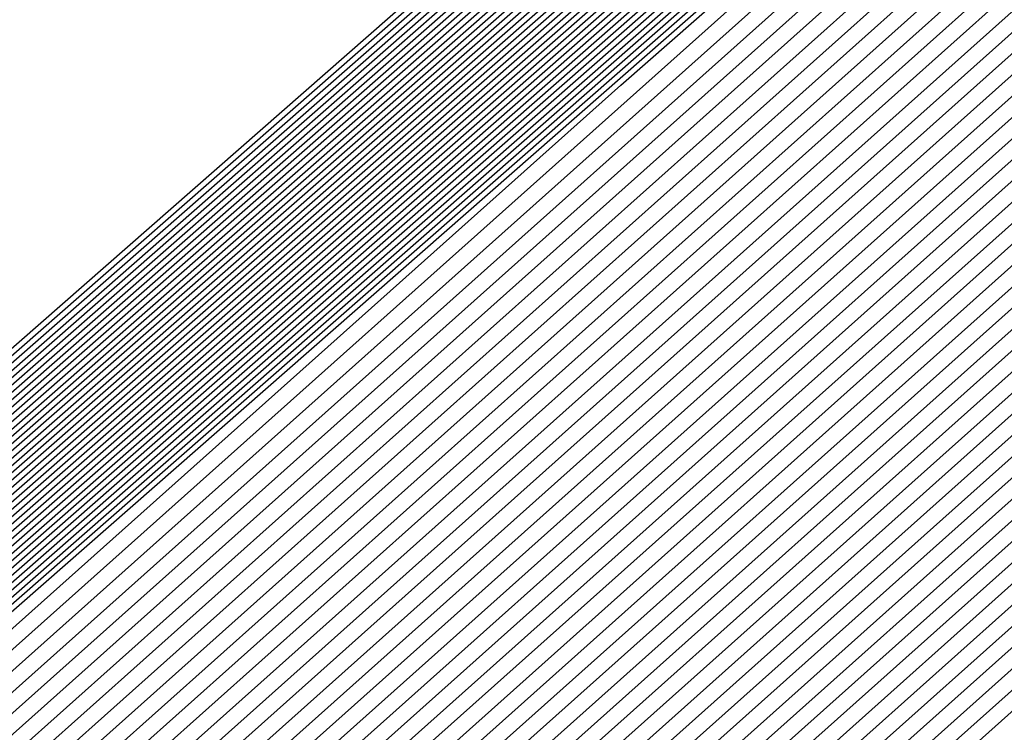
# Model space of a CAD drawing. Extents: x 3249832 to 3255657, y 13789405 to 13793316.
# Tile 765 of 1056: x 3253207.6512 to 3253207.7835, y 13791256.8071 to 13791256.9029. Entities that reach past the tile are written whole.
import ezdxf

# ---------------------------------------------------------------- set-up
doc = ezdxf.new("R2010")
doc.units = 0
doc.header["$LTSCALE"] = 100
doc.header["$MEASUREMENT"] = 0
for name, color, linetype in [('GRATIO_03231_CON', 1, 'CONTINUOUS'), ('GRATIO_0323_ICON', 1, 'CONTINUOUS'), ('TARGETS_EAST', 7, 'CONTINUOUS')]:
    doc.layers.add(name, color=color, linetype=linetype)

# ---------------------------------------------------------------- blocks, each defined once
blk = doc.blocks.new('Gratio_032316_contours')
at = {"layer": 'GRATIO_03231_CON', "color": 5, "linetype": 'Continuous', "flags": 128}
for points in [[(3253196.57706, 13791247.03615), (3253203.47105, 13791253.1938), (3253218.75951, 13791266.60126), (3253234.06971, 13791279.98413), (3253242.88772, 13791287.68662), (3253246.13462, 13791290.52731), (3253246.59031, 13791290.94338), (3253246.98083, 13791291.32532), (3253249.81702, 13791293.87697), (3253257.55589, 13791300.7555), (3253271.43068, 13791313.0323), (3253287.77957, 13791327.43574), (3253301.71695, 13791339.60837)], [(3253196.71057, 13791247.15254), (3253203.58621, 13791253.29381), (3253218.83398, 13791266.66558), (3253234.10345, 13791280.01283), (3253242.89801, 13791287.6948), (3253246.13636, 13791290.52784), (3253246.59102, 13791290.94258), (3253246.97413, 13791291.31721), (3253249.75622, 13791293.82018), (3253257.34746, 13791300.56749), (3253270.95757, 13791312.61009), (3253286.99457, 13791326.73875), (3253300.66608, 13791338.67918)], [(3253196.84408, 13791247.26894), (3253203.70137, 13791253.39382), (3253218.90845, 13791266.7299), (3253234.13718, 13791280.04153), (3253242.9083, 13791287.70297), (3253246.13809, 13791290.52836), (3253246.59174, 13791290.94178), (3253246.96742, 13791291.30911), (3253249.69542, 13791293.76339), (3253257.13903, 13791300.37948), (3253270.48445, 13791312.18788), (3253286.20957, 13791326.04177), (3253299.6152, 13791337.74998)], [(3253197.11109, 13791247.50174), (3253203.93169, 13791253.59384), (3253219.0574, 13791266.85855), (3253234.20465, 13791280.09892), (3253242.92888, 13791287.71932), (3253246.14156, 13791290.52941), (3253246.59316, 13791290.94019), (3253246.95401, 13791291.2929), (3253249.57383, 13791293.64981), (3253256.72217, 13791300.00346), (3253269.53822, 13791311.34346), (3253284.63958, 13791324.64781), (3253297.51345, 13791335.89159)], [(3253197.2446, 13791247.61813), (3253204.04685, 13791253.69384), (3253219.13187, 13791266.92287), (3253234.23839, 13791280.12762), (3253242.93918, 13791287.72749), (3253246.1433, 13791290.52994), (3253246.59388, 13791290.9394), (3253246.9473, 13791291.28479), (3253249.51303, 13791293.59302), (3253256.51374, 13791299.81545), (3253269.06511, 13791310.92125), (3253283.85458, 13791323.95083), (3253296.46257, 13791334.9624)], [(3253197.37811, 13791247.73453), (3253204.16201, 13791253.79385), (3253219.20635, 13791266.98719), (3253234.27212, 13791280.15631), (3253242.94947, 13791287.73567), (3253246.14503, 13791290.53046), (3253246.59459, 13791290.9386), (3253246.9406, 13791291.27669), (3253249.45223, 13791293.53623), (3253256.30531, 13791299.62744), (3253268.59199, 13791310.49904), (3253283.06958, 13791323.25385), (3253295.41169, 13791334.0332)], [(3253197.51162, 13791247.85093), (3253204.27717, 13791253.89386), (3253219.28082, 13791267.05151), (3253234.30586, 13791280.18501), (3253242.95976, 13791287.74384), (3253246.14676, 13791290.53099), (3253246.5953, 13791290.9378), (3253246.93389, 13791291.26859), (3253249.39143, 13791293.47944), (3253256.09688, 13791299.43942), (3253268.11888, 13791310.07683), (3253282.28459, 13791322.55687), (3253294.36082, 13791333.10401)], [(3253197.77863, 13791248.08372), (3253204.50749, 13791254.09388), (3253219.42977, 13791267.18016), (3253234.37333, 13791280.2424), (3253242.98034, 13791287.76019), (3253246.15023, 13791290.53204), (3253246.59673, 13791290.93621), (3253246.92048, 13791291.25238), (3253249.26983, 13791293.36586), (3253255.68002, 13791299.0634), (3253267.17265, 13791309.2324), (3253280.71459, 13791321.16291), (3253292.25906, 13791331.24562), (3253298.86322, 13791336.86351)], [(3253197.91214, 13791248.20012), (3253204.62265, 13791254.19388), (3253219.50424, 13791267.24448), (3253234.40706, 13791280.2711), (3253242.99064, 13791287.76837), (3253246.15197, 13791290.53257), (3253246.59744, 13791290.93542), (3253246.91378, 13791291.24427), (3253249.20903, 13791293.30907), (3253255.47159, 13791298.87539), (3253266.69953, 13791308.81019), (3253279.9296, 13791320.46593), (3253291.20819, 13791330.31643), (3253297.66843, 13791335.81202)], [(3253198.04565, 13791248.31651), (3253204.73781, 13791254.29389), (3253219.57872, 13791267.3088), (3253234.4408, 13791280.2998), (3253243.00093, 13791287.77654), (3253246.1537, 13791290.53309), (3253246.59816, 13791290.93462), (3253246.90707, 13791291.23617), (3253249.14823, 13791293.25228), (3253255.26316, 13791298.68738), (3253266.22642, 13791308.38798), (3253279.1446, 13791319.76895), (3253290.15731, 13791329.38723), (3253296.47364, 13791334.76054)], [(3253198.17916, 13791248.43291), (3253204.85297, 13791254.3939), (3253219.65319, 13791267.37312), (3253234.47453, 13791280.32849), (3253243.01122, 13791287.78471), (3253246.15544, 13791290.53362), (3253246.59887, 13791290.93382), (3253246.90036, 13791291.22806), (3253249.08743, 13791293.19549), (3253255.05473, 13791298.49937), (3253265.7533, 13791307.96577), (3253278.3596, 13791319.07197), (3253289.10643, 13791328.45804), (3253295.27885, 13791333.70905)], [(3253198.44617, 13791248.6657), (3253205.08329, 13791254.59392), (3253219.80214, 13791267.50177), (3253234.542, 13791280.38589), (3253243.0318, 13791287.80106), (3253246.15891, 13791290.53467), (3253246.6003, 13791290.93223), (3253246.88695, 13791291.21186), (3253248.96583, 13791293.08191), (3253254.63787, 13791298.12335), (3253264.80707, 13791307.12135), (3253276.7896, 13791317.678), (3253287.00468, 13791326.59965), (3253292.88927, 13791331.60608), (3253295.95133, 13791334.07094)], [(3253198.57968, 13791248.7821), (3253205.19845, 13791254.69392), (3253219.87661, 13791267.56609), (3253234.57574, 13791280.41459), (3253243.04209, 13791287.80924), (3253246.16064, 13791290.53519), (3253246.60101, 13791290.93144), (3253246.88025, 13791291.20375), (3253248.90503, 13791293.02512), (3253254.42944, 13791297.93534), (3253264.33396, 13791306.69914), (3253276.00461, 13791316.98102), (3253285.9538, 13791325.67045), (3253291.69448, 13791330.55459), (3253294.7416, 13791333.01142)], [(3253198.71319, 13791248.8985), (3253205.31361, 13791254.79393), (3253219.95108, 13791267.63041), (3253234.60947, 13791280.44328), (3253243.05239, 13791287.81741), (3253246.16237, 13791290.53572), (3253246.60172, 13791290.93064), (3253246.87354, 13791291.19565), (3253248.84423, 13791292.96834), (3253254.22101, 13791297.74733), (3253263.86084, 13791306.27693), (3253275.21961, 13791316.28404), (3253284.90293, 13791324.74126), (3253290.49969, 13791329.50311), (3253293.53187, 13791331.9519)], [(3253198.8467, 13791249.0149), (3253205.42877, 13791254.89394), (3253220.02556, 13791267.69473), (3253234.64321, 13791280.47198), (3253243.06268, 13791287.82558), (3253246.16411, 13791290.53624), (3253246.60244, 13791290.92984), (3253246.86684, 13791291.18754), (3253248.78343, 13791292.91155), (3253254.01258, 13791297.55932), (3253263.38773, 13791305.85472), (3253274.43461, 13791315.58706), (3253283.85205, 13791323.81207), (3253289.3049, 13791328.45162), (3253292.32214, 13791330.89237), (3253295.39879, 13791333.38715)], [(3253199.11371, 13791249.24769), (3253205.65909, 13791255.09396), (3253220.17451, 13791267.82338), (3253234.71068, 13791280.52937), (3253243.08326, 13791287.84193), (3253246.16758, 13791290.53729), (3253246.60386, 13791290.92825), (3253246.85342, 13791291.17133), (3253248.66183, 13791292.79797), (3253253.59572, 13791297.1833), (3253262.4415, 13791305.01029), (3253272.86462, 13791314.1931), (3253281.7503, 13791321.95368), (3253286.91532, 13791326.34865), (3253289.90268, 13791328.77333), (3253293.18693, 13791331.45768)], [(3253199.24722, 13791249.36409), (3253205.77425, 13791255.19397), (3253220.24898, 13791267.8877), (3253234.74441, 13791280.55807), (3253243.09355, 13791287.85011), (3253246.16931, 13791290.53782), (3253246.60458, 13791290.92746), (3253246.84672, 13791291.16323), (3253248.60103, 13791292.74118), (3253253.38729, 13791296.99529), (3253261.96839, 13791304.58808), (3253272.07962, 13791313.49612), (3253280.69942, 13791321.02448), (3253285.72053, 13791325.29717), (3253288.69295, 13791327.71381), (3253292.081, 13791330.49295), (3253297.61917, 13791335.1971)], [(3253199.38073, 13791249.48048), (3253205.88941, 13791255.29397), (3253220.32345, 13791267.95202), (3253234.77815, 13791280.58677), (3253243.10385, 13791287.85828), (3253246.17105, 13791290.53834), (3253246.60529, 13791290.92666), (3253246.84001, 13791291.15513), (3253248.54023, 13791292.68439), (3253253.17886, 13791296.80728), (3253261.49527, 13791304.16587), (3253271.29462, 13791312.79914), (3253279.64854, 13791320.09529), (3253284.52574, 13791324.24568), (3253287.48322, 13791326.65429), (3253290.97507, 13791329.52822), (3253296.71525, 13791334.41022)], [(3253199.51424, 13791249.59688), (3253206.00457, 13791255.39398), (3253220.39793, 13791268.01634), (3253234.81188, 13791280.61546), (3253243.11414, 13791287.86646), (3253246.17278, 13791290.53887), (3253246.606, 13791290.92586), (3253246.83331, 13791291.14702), (3253248.47943, 13791292.6276), (3253252.97044, 13791296.61927), (3253261.02215, 13791303.74366), (3253270.50962, 13791312.10216), (3253278.59767, 13791319.16609), (3253283.33095, 13791323.1942), (3253286.27349, 13791325.59476), (3253289.86914, 13791328.56348), (3253295.81132, 13791333.62334)], [(3253199.78125, 13791249.82967), (3253206.23489, 13791255.594), (3253220.54687, 13791268.14499), (3253234.87935, 13791280.67286), (3253243.13472, 13791287.8828), (3253246.17625, 13791290.53992), (3253246.60743, 13791290.92427), (3253246.8199, 13791291.13081), (3253248.35784, 13791292.51402), (3253252.55358, 13791296.24325), (3253260.07593, 13791302.89924), (3253268.93963, 13791310.70819), (3253276.49591, 13791317.3077), (3253280.94137, 13791321.09123), (3253283.85403, 13791323.47572), (3253287.65728, 13791326.63402), (3253294.00347, 13791332.04958)], [(3253199.91476, 13791249.94607), (3253206.35005, 13791255.69401), (3253220.62135, 13791268.20931), (3253234.91309, 13791280.70156), (3253243.14501, 13791287.89098), (3253246.17798, 13791290.54045), (3253246.60814, 13791290.92348), (3253246.81319, 13791291.12271), (3253248.29704, 13791292.45723), (3253252.34515, 13791296.05524), (3253259.60281, 13791302.47703), (3253268.15463, 13791310.01121), (3253275.44504, 13791316.37851), (3253279.74658, 13791320.03974), (3253282.6443, 13791322.4162), (3253286.55135, 13791325.66929), (3253293.09954, 13791331.2627), (3253300.79521, 13791337.86923)], [(3253200.04827, 13791250.06247), (3253206.46521, 13791255.79401), (3253220.69582, 13791268.27363), (3253234.94682, 13791280.73025), (3253243.15531, 13791287.89915), (3253246.17972, 13791290.54097), (3253246.60886, 13791290.92268), (3253246.80649, 13791291.1146), (3253248.23624, 13791292.40044), (3253252.13672, 13791295.86723), (3253259.1297, 13791302.05482), (3253267.36963, 13791309.31423), (3253274.39416, 13791315.44932), (3253278.55179, 13791318.98826), (3253281.43456, 13791321.35667), (3253285.44542, 13791324.70455), (3253292.19561, 13791330.47582), (3253300.12972, 13791337.29016)], [(3253200.18178, 13791250.17887), (3253206.58037, 13791255.89402), (3253220.77029, 13791268.33795), (3253234.98056, 13791280.75895), (3253243.1656, 13791287.90733), (3253246.18145, 13791290.5415), (3253246.60957, 13791290.92188), (3253246.79978, 13791291.1065), (3253248.17544, 13791292.34365), (3253251.92829, 13791295.67922), (3253258.65658, 13791301.63261), (3253266.58464, 13791308.61725), (3253273.34328, 13791314.52012), (3253277.357, 13791317.93677), (3253280.22483, 13791320.29715), (3253284.33949, 13791323.73982), (3253291.29169, 13791329.68894), (3253299.46423, 13791336.71108)], [(3253200.44879, 13791250.41166), (3253206.81069, 13791256.09404), (3253220.91924, 13791268.4666), (3253235.04803, 13791280.81634), (3253243.18618, 13791287.92368), (3253246.18492, 13791290.54255), (3253246.611, 13791290.92029), (3253246.78637, 13791291.09029), (3253248.05384, 13791292.23007), (3253251.51143, 13791295.3032), (3253257.71035, 13791300.78818), (3253265.01464, 13791307.22329), (3253271.24153, 13791312.66173), (3253274.96742, 13791315.8338), (3253277.80537, 13791318.17811), (3253282.12763, 13791321.81036), (3253289.48383, 13791328.11518), (3253298.13324, 13791335.55292)], [(3253200.5823, 13791250.52806), (3253206.92586, 13791256.19405), (3253220.99372, 13791268.53092), (3253235.08176, 13791280.84504), (3253243.19647, 13791287.93185), (3253246.18666, 13791290.54307), (3253246.61171, 13791290.9195), (3253246.77966, 13791291.08219), (3253247.99304, 13791292.17328), (3253251.303, 13791295.11519), (3253257.23724, 13791300.36597), (3253264.22964, 13791306.52631), (3253270.19065, 13791311.73254), (3253273.77263, 13791314.78231), (3253276.59564, 13791317.11859), (3253281.0217, 13791320.84562), (3253288.57991, 13791327.3283), (3253297.46775, 13791334.97385)], [(3253200.71581, 13791250.64445), (3253207.04102, 13791256.29406), (3253221.06819, 13791268.59524), (3253235.1155, 13791280.87374), (3253243.20676, 13791287.94002), (3253246.18839, 13791290.5436), (3253246.61242, 13791290.9187), (3253246.77296, 13791291.07408), (3253247.93224, 13791292.11649), (3253251.09457, 13791294.92718), (3253256.76412, 13791299.94376), (3253263.44465, 13791305.82933), (3253269.13978, 13791310.80334), (3253272.57784, 13791313.73083), (3253275.38591, 13791316.05906), (3253279.91577, 13791319.88089), (3253287.67598, 13791326.54142), (3253296.80226, 13791334.39477)], [(3253200.84932, 13791250.76085), (3253207.15618, 13791256.39406), (3253221.14266, 13791268.65956), (3253235.14923, 13791280.90243), (3253243.21706, 13791287.9482), (3253246.19012, 13791290.54412), (3253246.61314, 13791290.9179), (3253246.76625, 13791291.06598), (3253247.87144, 13791292.0597), (3253250.88614, 13791294.73917), (3253256.29101, 13791299.52155), (3253262.65965, 13791305.13235), (3253268.0889, 13791309.87415), (3253271.38305, 13791312.67934), (3253274.17618, 13791314.99954), (3253278.80984, 13791318.91616), (3253286.77206, 13791325.75454), (3253296.13677, 13791333.81569)], [(3253201.11633, 13791250.99365), (3253207.3865, 13791256.59408), (3253221.29161, 13791268.78821), (3253235.2167, 13791280.95983), (3253243.23764, 13791287.96455), (3253246.19359, 13791290.54517), (3253246.61456, 13791290.91631), (3253246.75284, 13791291.04977), (3253247.74984, 13791291.94612), (3253250.46928, 13791294.36315), (3253255.34478, 13791298.67713), (3253261.08965, 13791303.73839), (3253265.98715, 13791308.01576), (3253268.99347, 13791310.57637), (3253271.75672, 13791312.8805), (3253276.59798, 13791316.9867), (3253284.9642, 13791324.18078), (3253294.80578, 13791332.65754)], [(3253201.24984, 13791251.11004), (3253207.50166, 13791256.69409), (3253221.36608, 13791268.85253), (3253235.25044, 13791280.98852), (3253243.24793, 13791287.97272), (3253246.19533, 13791290.5457), (3253246.61528, 13791290.91552), (3253246.74613, 13791291.04167), (3253247.68904, 13791291.88933), (3253250.26085, 13791294.17514), (3253254.87166, 13791298.25492), (3253260.30466, 13791303.04141), (3253264.93627, 13791307.08657), (3253267.79868, 13791309.52489), (3253270.54699, 13791311.82097), (3253275.49205, 13791316.02196), (3253284.06028, 13791323.3939), (3253294.14029, 13791332.07846)], [(3253201.38335, 13791251.22644), (3253207.61682, 13791256.7941), (3253221.44056, 13791268.91685), (3253235.28417, 13791281.01722), (3253243.25822, 13791287.9809), (3253246.19706, 13791290.54622), (3253246.61599, 13791290.91472), (3253246.73943, 13791291.03356), (3253247.62824, 13791291.83254), (3253250.05242, 13791293.98713), (3253254.39855, 13791297.83271), (3253259.51966, 13791302.34443), (3253263.88539, 13791306.15737), (3253266.60389, 13791308.4734), (3253269.33726, 13791310.76145), (3253274.38613, 13791315.05723), (3253283.15635, 13791322.60702), (3253293.4748, 13791331.49938)], [(3253201.51686, 13791251.34284), (3253207.73198, 13791256.8941), (3253221.51503, 13791268.98117), (3253235.31791, 13791281.04592), (3253243.26852, 13791287.98907), (3253246.1988, 13791290.54675), (3253246.6167, 13791290.91393), (3253246.73272, 13791291.02546), (3253247.56744, 13791291.77576), (3253249.84399, 13791293.79912), (3253253.92543, 13791297.41049), (3253258.73466, 13791301.64744), (3253262.83452, 13791305.22818), (3253265.4091, 13791307.42192), (3253268.12753, 13791309.70193), (3253273.2802, 13791314.0925), (3253282.25242, 13791321.82014), (3253292.80931, 13791330.9203), (3253301.81088, 13791338.63068)], [(3253201.78387, 13791251.57563), (3253207.9623, 13791257.09412), (3253221.66398, 13791269.10982), (3253235.38538, 13791281.10331), (3253243.2891, 13791288.00542), (3253246.20227, 13791290.5478), (3253246.61813, 13791290.91233), (3253246.71931, 13791291.00925), (3253247.44584, 13791291.66218), (3253249.42713, 13791293.4231), (3253252.9792, 13791296.56607), (3253257.16467, 13791300.25348), (3253260.73276, 13791303.36979), (3253263.01952, 13791305.31895), (3253265.70807, 13791307.58288), (3253271.06834, 13791312.16303), (3253280.44457, 13791320.24638), (3253291.47832, 13791329.76215), (3253300.88547, 13791337.82513)], [(3253201.91738, 13791251.69203), (3253208.07746, 13791257.19413), (3253221.73845, 13791269.17414), (3253235.41911, 13791281.13201), (3253243.29939, 13791288.01359), (3253246.204, 13791290.54832), (3253246.61884, 13791290.91154), (3253246.71261, 13791291.00114), (3253247.38504, 13791291.60539), (3253249.2187, 13791293.23509), (3253252.50609, 13791296.14386), (3253256.37967, 13791299.5565), (3253259.68189, 13791302.44059), (3253261.82473, 13791304.26746), (3253264.49834, 13791306.52336), (3253269.96241, 13791311.1983), (3253279.54064, 13791319.4595), (3253290.81283, 13791329.18307), (3253300.42277, 13791337.42236)], [(3253202.05089, 13791251.80842), (3253208.19262, 13791257.29414), (3253221.81293, 13791269.23846), (3253235.45285, 13791281.16071), (3253243.30968, 13791288.02177), (3253246.20573, 13791290.54885), (3253246.61956, 13791290.91074), (3253246.7059, 13791290.99304), (3253247.32424, 13791291.5486), (3253249.01027, 13791293.04708), (3253252.03297, 13791295.72165), (3253255.59467, 13791298.85952), (3253258.63101, 13791301.5114), (3253260.62994, 13791303.21597), (3253263.28861, 13791305.46384), (3253268.85648, 13791310.23357), (3253278.63672, 13791318.67262), (3253290.14734, 13791328.60399), (3253299.96006, 13791337.01958)], [(3253222.18973, 13791268.9562), (3253208.47101, 13791257.20698), (3253202.18439, 13791251.92482), (3253202.18439, 13791251.92482), (3253208.30778, 13791257.39414), (3253221.8874, 13791269.30278)], [(3253222.33685, 13791269.08692), (3253208.70035, 13791257.40813), (3253202.45141, 13791252.15761), (3253202.45141, 13791252.15761), (3253208.5381, 13791257.59416), (3253222.03635, 13791269.43142)], [(3253222.41042, 13791269.15229), (3253208.81502, 13791257.50869), (3253202.58492, 13791252.27401), (3253202.58492, 13791252.27401), (3253208.65326, 13791257.69417), (3253222.11082, 13791269.49575)], [(3253222.48398, 13791269.21765), (3253208.92969, 13791257.60926), (3253202.71843, 13791252.39041), (3253202.71843, 13791252.39041), (3253208.76842, 13791257.79418), (3253222.18529, 13791269.56007)], [(3253222.55754, 13791269.28301), (3253209.04436, 13791257.70983), (3253202.85194, 13791252.50681), (3253202.85193, 13791252.50681), (3253208.88358, 13791257.89419), (3253222.25977, 13791269.62439)], [(3253222.70467, 13791269.41374), (3253209.2737, 13791257.91097), (3253203.11895, 13791252.7396), (3253203.11895, 13791252.7396), (3253209.1139, 13791258.0942), (3253222.40871, 13791269.75304)], [(3253222.77823, 13791269.4791), (3253209.38837, 13791258.01154), (3253203.25246, 13791252.856), (3253203.25246, 13791252.856), (3253209.22906, 13791258.19421), (3253222.48319, 13791269.81736)], [(3253222.8518, 13791269.54447), (3253209.50304, 13791258.11211), (3253203.38597, 13791252.97239), (3253203.38597, 13791252.97239), (3253209.34422, 13791258.29422), (3253222.55766, 13791269.88168)], [(3253222.92536, 13791269.60983), (3253209.61771, 13791258.21268), (3253203.51947, 13791253.08879), (3253203.51947, 13791253.08879), (3253209.45938, 13791258.39423), (3253222.63214, 13791269.946)], [(3253294.55593, 13791331.78482), (3253282.65133, 13791321.30274), (3253268.6032, 13791309.01445), (3253256.6338, 13791298.60027), (3253249.91373, 13791292.81609), (3253247.40711, 13791290.71997), (3253247.02638, 13791290.44557), (3253246.62867, 13791290.09727), (3253243.8498, 13791287.66252), (3253236.27025, 13791281.09954), (3253223.07249, 13791269.74056), (3253209.84706, 13791258.41382), (3253203.78649, 13791253.32159), (3253203.78649, 13791253.32159), (3253209.68971, 13791258.59423), (3253222.78114, 13791270.07458), (3253235.89161, 13791281.53353), (3253243.79641, 13791288.43297), (3253249.04881, 13791292.99861), (3253256.14655, 13791299.14707), (3253268.13516, 13791309.52901), (3253282.25127, 13791321.73092), (3253294.2793, 13791332.07331)], [(3253294.30341, 13791331.56698), (3253282.46184, 13791321.1404), (3253268.48808, 13791308.91717), (3253256.58203, 13791298.55815), (3253249.89752, 13791292.80461), (3253247.40414, 13791290.71961), (3253247.02543, 13791290.44664), (3253246.629, 13791290.09938), (3253243.85878, 13791287.67218), (3253236.30279, 13791281.1296), (3253223.14605, 13791269.80592), (3253209.96173, 13791258.51439), (3253203.92, 13791253.43798), (3253203.92, 13791253.43798), (3253209.80487, 13791258.69424), (3253222.85565, 13791270.13885), (3253235.92547, 13791281.56208), (3253243.80512, 13791288.43921), (3253249.03601, 13791292.98573), (3253256.09723, 13791299.1022), (3253268.02248, 13791309.42905), (3253282.06389, 13791321.56632), (3253294.02824, 13791331.85395)], [(3253294.05089, 13791331.34915), (3253282.27235, 13791320.97806), (3253268.37296, 13791308.8199), (3253256.53026, 13791298.51602), (3253249.8813, 13791292.79314), (3253247.40117, 13791290.71925), (3253247.02448, 13791290.44772), (3253246.62933, 13791290.10149), (3253243.86776, 13791287.68184), (3253236.33533, 13791281.15966), (3253223.21961, 13791269.87129), (3253210.0764, 13791258.61496), (3253204.05351, 13791253.55438), (3253204.05351, 13791253.55438), (3253209.92004, 13791258.79424), (3253222.93017, 13791270.20313), (3253235.95934, 13791281.59062), (3253243.81382, 13791288.44544), (3253249.02321, 13791292.97286), (3253256.04791, 13791299.05733), (3253267.90979, 13791309.32909), (3253281.87651, 13791321.40172), (3253293.77719, 13791331.63458)], [(3253293.79837, 13791331.13131), (3253282.08285, 13791320.81572), (3253268.25784, 13791308.72262), (3253256.47849, 13791298.4739), (3253249.86508, 13791292.78166), (3253247.39821, 13791290.71889), (3253247.02354, 13791290.4488), (3253246.62966, 13791290.1036), (3253243.87675, 13791287.6915), (3253236.36787, 13791281.18972), (3253223.29318, 13791269.93665), (3253210.19107, 13791258.71553), (3253204.18702, 13791253.67078), (3253204.18701, 13791253.67078), (3253210.0352, 13791258.89424), (3253223.00468, 13791270.26741), (3253235.9932, 13791281.61917), (3253243.82253, 13791288.45167), (3253249.01041, 13791292.95999), (3253255.9986, 13791299.01245), (3253267.79711, 13791309.22914), (3253281.68913, 13791321.23712), (3253293.52613, 13791331.41522)], [(3253281.70387, 13791320.49104), (3253268.02759, 13791308.52807), (3253256.37495, 13791298.38965), (3253249.83265, 13791292.75871), (3253247.39227, 13791290.71816), (3253247.02165, 13791290.45095), (3253246.63032, 13791290.10782), (3253243.89471, 13791287.71083), (3253236.43295, 13791281.24983), (3253223.4403, 13791270.06738), (3253210.42041, 13791258.91666), (3253204.45403, 13791253.90357), (3253204.45403, 13791253.90357), (3253210.2655, 13791259.09429), (3253223.15342, 13791270.39627), (3253236.05998, 13791281.67732), (3253243.49467, 13791288.16911), (3253246.23629, 13791290.55891), (3253246.63094, 13791290.89792), (3253246.97688, 13791291.19282), (3253249.38096, 13791293.27243), (3253255.90221, 13791298.92109), (3253267.57241, 13791309.02875), (3253281.31446, 13791320.90786)], [(3253281.51437, 13791320.3287), (3253267.91246, 13791308.4308), (3253256.32319, 13791298.34753), (3253249.81643, 13791292.74723), (3253247.38931, 13791290.7178), (3253247.0207, 13791290.45203), (3253246.63065, 13791290.10993), (3253243.90369, 13791287.72049), (3253236.4655, 13791281.27989), (3253223.51387, 13791270.13274), (3253210.53508, 13791259.01723), (3253204.58754, 13791254.01997), (3253204.58754, 13791254.01997), (3253210.38066, 13791259.1943), (3253223.22789, 13791270.4606), (3253236.0937, 13791281.70603), (3253243.50493, 13791288.17732), (3253246.23793, 13791290.55953), (3253246.63143, 13791290.89735), (3253246.97568, 13791291.19044), (3253249.36691, 13791293.25849), (3253255.85289, 13791298.87622), (3253267.45972, 13791308.92879), (3253281.12708, 13791320.74326)], [(3253281.32488, 13791320.16636), (3253267.79734, 13791308.33352), (3253256.27142, 13791298.30541), (3253249.80022, 13791292.73576), (3253247.38634, 13791290.71744), (3253247.01976, 13791290.4531), (3253246.63098, 13791290.11204), (3253243.91267, 13791287.73015), (3253236.49804, 13791281.30995), (3253223.58743, 13791270.1981), (3253210.64975, 13791259.1178), (3253204.72105, 13791254.13636), (3253204.72105, 13791254.13637), (3253210.49582, 13791259.2943), (3253223.30236, 13791270.52492), (3253236.12742, 13791281.73474), (3253243.51518, 13791288.18552), (3253246.23956, 13791290.56015), (3253246.63193, 13791290.89678), (3253246.97448, 13791291.18805), (3253249.35287, 13791293.24455), (3253255.80356, 13791298.83135), (3253267.34704, 13791308.82884), (3253280.9397, 13791320.57865)], [(3253281.13539, 13791320.00402), (3253267.68222, 13791308.23625), (3253256.21965, 13791298.26328), (3253249.784, 13791292.72428), (3253247.38337, 13791290.71708), (3253247.01881, 13791290.45418), (3253246.63131, 13791290.11416), (3253243.92165, 13791287.73981), (3253236.53058, 13791281.34001), (3253223.66099, 13791270.26347), (3253210.76442, 13791259.21837), (3253204.85455, 13791254.25276), (3253204.85455, 13791254.25276), (3253210.61098, 13791259.39431), (3253223.37683, 13791270.58925), (3253236.16114, 13791281.76345), (3253243.52543, 13791288.19373), (3253246.2412, 13791290.56077), (3253246.63242, 13791290.89621), (3253246.97329, 13791291.18567), (3253249.33882, 13791293.23061), (3253255.75424, 13791298.78648), (3253267.23435, 13791308.72888), (3253280.75231, 13791320.41405)], [(3253267.45197, 13791308.0417), (3253256.11611, 13791298.17904), (3253249.75157, 13791292.70133), (3253247.37744, 13791290.71635), (3253247.01692, 13791290.45633), (3253246.63197, 13791290.11838), (3253243.93961, 13791287.75913), (3253236.59567, 13791281.40012), (3253223.80812, 13791270.3942), (3253210.99376, 13791259.41951), (3253205.12157, 13791254.48556), (3253205.12157, 13791254.48556), (3253210.84129, 13791259.59433), (3253223.52577, 13791270.7179), (3253236.22858, 13791281.82086), (3253243.54593, 13791288.21014), (3253246.24446, 13791290.562), (3253246.6334, 13791290.89508), (3253246.97089, 13791291.1809), (3253249.31072, 13791293.20273), (3253255.65559, 13791298.69674), (3253267.00898, 13791308.52897)], [(3253267.33685, 13791307.94442), (3253256.06434, 13791298.13691), (3253249.73535, 13791292.68985), (3253247.37447, 13791290.71599), (3253247.01598, 13791290.45741), (3253246.6323, 13791290.12049), (3253243.9486, 13791287.76879), (3253236.62821, 13791281.43018), (3253223.88168, 13791270.45956), (3253211.10843, 13791259.52008), (3253205.25508, 13791254.60195), (3253205.25508, 13791254.60195), (3253210.95645, 13791259.69434), (3253223.60023, 13791270.78223), (3253236.2623, 13791281.84957), (3253243.55619, 13791288.21834), (3253246.2461, 13791290.56262), (3253246.63389, 13791290.89451), (3253246.96969, 13791291.17852), (3253249.29667, 13791293.18879), (3253255.60626, 13791298.65187), (3253266.8963, 13791308.42902)], [(3253267.22172, 13791307.84715), (3253256.01257, 13791298.09479), (3253249.71913, 13791292.67838), (3253247.37151, 13791290.71563), (3253247.01503, 13791290.45848), (3253246.63263, 13791290.1226), (3253243.95758, 13791287.77846), (3253236.66075, 13791281.46024), (3253223.95525, 13791270.52492), (3253211.2231, 13791259.62065), (3253205.38858, 13791254.71835), (3253205.38859, 13791254.71835), (3253211.07161, 13791259.79435), (3253223.6747, 13791270.84655), (3253236.29602, 13791281.87828), (3253243.56644, 13791288.22655), (3253246.24773, 13791290.56324), (3253246.63439, 13791290.89394), (3253246.9685, 13791291.17613), (3253249.28262, 13791293.17485), (3253255.55694, 13791298.607), (3253266.78361, 13791308.32906)], [(3253267.1066, 13791307.74987), (3253255.96081, 13791298.05266), (3253249.70292, 13791292.6669), (3253247.36854, 13791290.71526), (3253247.01409, 13791290.45956), (3253246.63296, 13791290.12471), (3253243.96656, 13791287.78812), (3253236.69329, 13791281.49029), (3253224.02881, 13791270.59029), (3253211.33777, 13791259.72122), (3253205.52209, 13791254.83475), (3253205.52209, 13791254.83475), (3253211.18677, 13791259.89435), (3253223.74917, 13791270.91088), (3253236.32974, 13791281.90699), (3253243.57669, 13791288.23475), (3253246.24937, 13791290.56386), (3253246.63488, 13791290.89337), (3253246.9673, 13791291.17375), (3253249.26858, 13791293.16091), (3253255.50762, 13791298.56213), (3253266.67093, 13791308.22911)], [(3253266.87636, 13791307.55532), (3253255.85727, 13791297.96842), (3253249.67048, 13791292.64395), (3253247.36261, 13791290.71454), (3253247.01219, 13791290.46171), (3253246.63362, 13791290.12893), (3253243.98452, 13791287.80744), (3253236.75838, 13791281.55041), (3253224.17594, 13791270.72101), (3253211.56711, 13791259.92236), (3253205.78911, 13791255.06754), (3253205.78911, 13791255.06754), (3253211.41709, 13791260.09437), (3253223.89811, 13791271.03953), (3253236.39717, 13791281.9644), (3253243.59719, 13791288.25117), (3253246.25263, 13791290.56509), (3253246.63586, 13791290.89224), (3253246.96491, 13791291.16898), (3253249.24048, 13791293.13303), (3253255.40897, 13791298.4724), (3253266.44556, 13791308.0292)], [(3253266.76123, 13791307.45805), (3253255.8055, 13791297.92629), (3253249.65427, 13791292.63247), (3253247.35964, 13791290.71418), (3253247.01125, 13791290.46279), (3253246.63395, 13791290.13104), (3253243.9935, 13791287.8171), (3253236.79092, 13791281.58047), (3253224.2495, 13791270.78638), (3253211.68179, 13791260.02293), (3253205.92262, 13791255.18394), (3253205.92262, 13791255.18394), (3253211.53225, 13791260.19438), (3253223.97258, 13791271.10386), (3253236.43089, 13791281.99311), (3253243.60744, 13791288.25937), (3253246.25427, 13791290.56571), (3253246.63635, 13791290.89167), (3253246.96371, 13791291.1666), (3253249.22643, 13791293.11909), (3253255.35964, 13791298.42753), (3253266.33287, 13791307.92924)], [(3253266.64611, 13791307.36077), (3253255.75373, 13791297.88417), (3253249.63805, 13791292.621), (3253247.35667, 13791290.71382), (3253247.0103, 13791290.46387), (3253246.63428, 13791290.13316), (3253244.00248, 13791287.82676), (3253236.82346, 13791281.61053), (3253224.32306, 13791270.85174), (3253211.79646, 13791260.1235), (3253206.05613, 13791255.30034), (3253206.05613, 13791255.30033), (3253211.64741, 13791260.29439), (3253224.04705, 13791271.16818), (3253236.46461, 13791282.02182), (3253243.6177, 13791288.26758), (3253246.2559, 13791290.56633), (3253246.63684, 13791290.8911), (3253246.96251, 13791291.16422), (3253249.21238, 13791293.10515), (3253255.31032, 13791298.38266), (3253266.22019, 13791307.82929)], [(3253266.53099, 13791307.2635), (3253255.70196, 13791297.84205), (3253249.62183, 13791292.60952), (3253247.35371, 13791290.71345), (3253247.00936, 13791290.46494), (3253246.63461, 13791290.13527), (3253244.01147, 13791287.83642), (3253236.856, 13791281.64058), (3253224.39663, 13791270.9171), (3253211.91113, 13791260.22407), (3253206.18963, 13791255.41673), (3253206.18963, 13791255.41673), (3253211.76257, 13791260.3944), (3253224.12152, 13791271.23251), (3253236.49833, 13791282.05053), (3253243.62795, 13791288.27578), (3253246.25754, 13791290.56695), (3253246.63734, 13791290.89054), (3253246.96131, 13791291.16183), (3253249.19833, 13791293.09121), (3253255.26099, 13791298.33779), (3253266.1075, 13791307.72933)], [(3253266.30074, 13791307.06895), (3253255.59843, 13791297.7578), (3253249.5894, 13791292.58657), (3253247.34778, 13791290.71273), (3253247.00747, 13791290.4671), (3253246.63526, 13791290.13949), (3253244.02943, 13791287.85574), (3253236.92109, 13791281.7007), (3253224.54375, 13791271.04783), (3253212.14047, 13791260.42521), (3253206.45665, 13791255.64953), (3253206.45665, 13791255.64953), (3253211.99289, 13791260.59441), (3253224.27046, 13791271.36115), (3253236.56577, 13791282.10794), (3253243.64845, 13791288.29219), (3253246.2608, 13791290.56818), (3253246.63832, 13791290.8894), (3253246.95892, 13791291.15707), (3253249.17024, 13791293.06333), (3253255.16235, 13791298.24805), (3253265.88213, 13791307.52942)], [(3253266.18562, 13791306.97167), (3253255.54666, 13791297.71567), (3253249.57318, 13791292.57509), (3253247.34481, 13791290.71237), (3253247.00652, 13791290.46817), (3253246.63559, 13791290.1416), (3253244.03841, 13791287.86541), (3253236.95363, 13791281.73076), (3253224.61732, 13791271.1132), (3253212.25514, 13791260.52577), (3253206.59016, 13791255.76592), (3253206.59016, 13791255.76592), (3253212.10805, 13791260.69442), (3253224.34492, 13791271.42548), (3253236.59949, 13791282.13665), (3253243.6587, 13791288.3004), (3253246.26244, 13791290.5688), (3253246.63881, 13791290.88883), (3253246.95772, 13791291.15468), (3253249.15619, 13791293.04939), (3253255.11302, 13791298.20318), (3253265.76944, 13791307.42947)], [(3253266.07049, 13791306.8744), (3253255.49489, 13791297.67355), (3253249.55697, 13791292.56362), (3253247.34184, 13791290.712), (3253247.00558, 13791290.46925), (3253246.63592, 13791290.14371), (3253244.04739, 13791287.87507), (3253236.98617, 13791281.76081), (3253224.69088, 13791271.17856), (3253212.36981, 13791260.62634), (3253206.72366, 13791255.88232), (3253206.72367, 13791255.88232), (3253212.22321, 13791260.79443), (3253224.41939, 13791271.4898), (3253236.63321, 13791282.16536), (3253243.66895, 13791288.30861), (3253246.26407, 13791290.56942), (3253246.6393, 13791290.88827), (3253246.95652, 13791291.1523), (3253249.14214, 13791293.03545), (3253255.0637, 13791298.15831), (3253265.65676, 13791307.32951)], [(3253265.95537, 13791306.77712), (3253255.44312, 13791297.63143), (3253249.54075, 13791292.55214), (3253247.33888, 13791290.71164), (3253247.00463, 13791290.47032), (3253246.63625, 13791290.14582), (3253244.05637, 13791287.88473), (3253237.01871, 13791281.79087), (3253224.76444, 13791271.24392), (3253212.48448, 13791260.72691), (3253206.85717, 13791255.99872), (3253206.85717, 13791255.99872), (3253212.33837, 13791260.89444), (3253224.49386, 13791271.55413), (3253236.66693, 13791282.19407), (3253243.67921, 13791288.31681), (3253246.26571, 13791290.57004), (3253246.6398, 13791290.8877), (3253246.95533, 13791291.14992), (3253249.12809, 13791293.02151), (3253255.01437, 13791298.11344), (3253265.54407, 13791307.22956)], [(3253265.72512, 13791306.58257), (3253255.33958, 13791297.54718), (3253249.50832, 13791292.52919), (3253247.33294, 13791290.71092), (3253247.00274, 13791290.47248), (3253246.63691, 13791290.15005), (3253244.07433, 13791287.90405), (3253237.0838, 13791281.85099), (3253224.91157, 13791271.37465), (3253212.71382, 13791260.92805), (3253207.12419, 13791256.23151), (3253207.12419, 13791256.23151), (3253212.56869, 13791261.09446), (3253224.6428, 13791271.68278), (3253236.73437, 13791282.25148), (3253243.69971, 13791288.33322), (3253246.26897, 13791290.57127), (3253246.64078, 13791290.88656), (3253246.95293, 13791291.14515), (3253249.1, 13791292.99362), (3253254.91572, 13791298.02371), (3253265.3187, 13791307.02965)], [(3253265.61, 13791306.4853), (3253255.28781, 13791297.50506), (3253249.4921, 13791292.51771), (3253247.32998, 13791290.71056), (3253247.0018, 13791290.47355), (3253246.63724, 13791290.15216), (3253244.08331, 13791287.91371), (3253237.11634, 13791281.88104), (3253224.98513, 13791271.44001), (3253212.82849, 13791261.02862), (3253207.2577, 13791256.34791), (3253207.2577, 13791256.34791), (3253212.68385, 13791261.19447), (3253224.71727, 13791271.7471), (3253236.76809, 13791282.28019), (3253243.70996, 13791288.34143), (3253246.27061, 13791290.57189), (3253246.64127, 13791290.88599), (3253246.95174, 13791291.14277), (3253249.08595, 13791292.97968), (3253254.8664, 13791297.97884), (3253265.20602, 13791306.92969)], [(3253265.49488, 13791306.38803), (3253255.23605, 13791297.46293), (3253249.47588, 13791292.50624), (3253247.32701, 13791290.71019), (3253247.00085, 13791290.47463), (3253246.63757, 13791290.15427), (3253244.0923, 13791287.92337), (3253237.14888, 13791281.9111), (3253225.0587, 13791271.50538), (3253212.94316, 13791261.12919), (3253207.39121, 13791256.46431), (3253207.39121, 13791256.46431), (3253212.79901, 13791261.29448), (3253224.79174, 13791271.81143), (3253236.80181, 13791282.3089), (3253243.72021, 13791288.34963), (3253246.27224, 13791290.57251), (3253246.64176, 13791290.88543), (3253246.95054, 13791291.14038), (3253249.0719, 13791292.96574), (3253254.81708, 13791297.93397), (3253265.09333, 13791306.82974)], [(3253265.37976, 13791306.29075), (3253255.18428, 13791297.42081), (3253249.45967, 13791292.49476), (3253247.32404, 13791290.70983), (3253246.9999, 13791290.47571), (3253246.6379, 13791290.15638), (3253244.10128, 13791287.93303), (3253237.18142, 13791281.94116), (3253225.13226, 13791271.57074), (3253213.05783, 13791261.22976), (3253207.52471, 13791256.5807), (3253207.52471, 13791256.5807), (3253212.91417, 13791261.39448), (3253224.86621, 13791271.87575), (3253236.83553, 13791282.33761), (3253243.73047, 13791288.35784), (3253246.27388, 13791290.57313), (3253246.64226, 13791290.88486), (3253246.94934, 13791291.138), (3253249.05785, 13791292.9518), (3253254.76775, 13791297.8891), (3253264.98065, 13791306.72978)]]:
    blk.add_lwpolyline(points, dxfattribs=at)
at = {"layer": 'GRATIO_0323_ICON', "color": 7, "linetype": 'Continuous', "flags": 128}
for points in [[(3253196.97758, 13791247.38534), (3253203.81653, 13791253.49383), (3253218.98293, 13791266.79423), (3253234.17092, 13791280.07022), (3253242.91859, 13791287.71115), (3253246.13983, 13791290.52889), (3253246.59245, 13791290.94099), (3253246.96072, 13791291.301), (3253249.63462, 13791293.7066), (3253256.9306, 13791300.19147), (3253270.01134, 13791311.76567), (3253285.42458, 13791325.34479), (3253298.56432, 13791336.82079)], [(3253197.64512, 13791247.96732), (3253204.39233, 13791253.99387), (3253219.3553, 13791267.11584), (3253234.33959, 13791280.21371), (3253242.97005, 13791287.75202), (3253246.1485, 13791290.53152), (3253246.59602, 13791290.93701), (3253246.92719, 13791291.26048), (3253249.33063, 13791293.42265), (3253255.88845, 13791299.25141), (3253267.64576, 13791309.65462), (3253281.49959, 13791321.85989), (3253293.30994, 13791332.17482)], [(3253198.31266, 13791248.54931), (3253204.96813, 13791254.49391), (3253219.72766, 13791267.43745), (3253234.50827, 13791280.35719), (3253243.02151, 13791287.79289), (3253246.15717, 13791290.53414), (3253246.59958, 13791290.93303), (3253246.89366, 13791291.21996), (3253249.02663, 13791293.1387), (3253254.8463, 13791298.31136), (3253265.28019, 13791307.54356), (3253277.5746, 13791318.37498), (3253288.05556, 13791327.52884), (3253294.08406, 13791332.65756)], [(3253198.9802, 13791249.13129), (3253205.54393, 13791254.99395), (3253220.10003, 13791267.75905), (3253234.67694, 13791280.50068), (3253243.07297, 13791287.83376), (3253246.16584, 13791290.53677), (3253246.60315, 13791290.92905), (3253246.86013, 13791291.17944), (3253248.72263, 13791292.85476), (3253253.80415, 13791297.37131), (3253262.91461, 13791305.43251), (3253273.64961, 13791314.89008), (3253282.80117, 13791322.88287), (3253288.11011, 13791327.40014), (3253291.11241, 13791329.83285), (3253294.29286, 13791332.42241)], [(3253199.64774, 13791249.71328), (3253206.11974, 13791255.49399), (3253220.4724, 13791268.08067), (3253234.84562, 13791280.64416), (3253243.12443, 13791287.87463), (3253246.17452, 13791290.53939), (3253246.60672, 13791290.92507), (3253246.8266, 13791291.13892), (3253248.41864, 13791292.57081), (3253252.76201, 13791296.43126), (3253260.54904, 13791303.32145), (3253269.72463, 13791311.40518), (3253277.54679, 13791318.2369), (3253282.13616, 13791322.14271), (3253285.06376, 13791324.53524), (3253288.76321, 13791327.59875), (3253294.90739, 13791332.83646)], [(3253200.31528, 13791250.29526), (3253206.69554, 13791255.99403), (3253220.84477, 13791268.40227), (3253235.01429, 13791280.78765), (3253243.17589, 13791287.9155), (3253246.18319, 13791290.54202), (3253246.61028, 13791290.92109), (3253246.79307, 13791291.0984), (3253248.11464, 13791292.28686), (3253251.71986, 13791295.49121), (3253258.18347, 13791301.21039), (3253265.79964, 13791307.92027), (3253272.29241, 13791313.59093), (3253276.16221, 13791316.88528), (3253279.0151, 13791319.23763), (3253283.23356, 13791322.77509), (3253290.38776, 13791328.90206), (3253298.79874, 13791336.132)], [(3253200.98282, 13791250.87725), (3253207.27134, 13791256.49407), (3253221.21714, 13791268.72389), (3253235.18297, 13791280.93113), (3253243.22735, 13791287.95637), (3253246.19186, 13791290.54465), (3253246.61385, 13791290.91711), (3253246.75955, 13791291.05787), (3253247.81064, 13791292.00291), (3253250.67771, 13791294.55116), (3253255.81789, 13791299.09934), (3253261.87465, 13791304.43537), (3253267.03802, 13791308.94496), (3253270.18826, 13791311.62786), (3253272.96645, 13791313.94002), (3253277.70391, 13791317.95143), (3253285.86813, 13791324.96766), (3253295.47128, 13791333.23661)], [(3253201.65036, 13791251.45923), (3253207.84714, 13791256.99411), (3253221.5895, 13791269.04549), (3253235.35164, 13791281.07462), (3253243.27881, 13791287.99724), (3253246.20053, 13791290.54727), (3253246.61742, 13791290.91313), (3253246.72602, 13791291.01735), (3253247.50664, 13791291.71897), (3253249.63556, 13791293.61111), (3253253.45232, 13791296.98828), (3253257.94966, 13791300.95046), (3253261.78364, 13791304.29898), (3253264.21431, 13791306.37043), (3253266.9178, 13791308.64241), (3253272.17427, 13791313.12777), (3253281.3485, 13791321.03326), (3253292.14381, 13791330.34122), (3253301.34818, 13791338.22791)], [(3253222.26329, 13791269.02156), (3253208.58568, 13791257.30755), (3253202.3179, 13791252.04122), (3253202.3179, 13791252.04122), (3253208.42294, 13791257.49415), (3253221.96187, 13791269.36711)], [(3253222.63111, 13791269.34838), (3253209.15903, 13791257.8104), (3253202.98544, 13791252.6232), (3253202.98544, 13791252.6232), (3253208.99874, 13791257.99419), (3253222.33424, 13791269.68871)], [(3253294.80845, 13791332.00265), (3253282.84083, 13791321.46507), (3253268.71833, 13791309.11172), (3253256.68557, 13791298.6424), (3253249.92995, 13791292.82756), (3253247.41007, 13791290.72034), (3253247.02732, 13791290.44449), (3253246.62834, 13791290.09516), (3253243.84082, 13791287.65286), (3253236.2377, 13791281.06949), (3253222.99892, 13791269.67519), (3253209.73238, 13791258.31325), (3253203.65298, 13791253.20519), (3253203.65298, 13791253.20519), (3253209.57454, 13791258.49423), (3253222.70663, 13791270.0103), (3253235.85774, 13791281.50498), (3253243.7877, 13791288.42674), (3253249.0616, 13791293.01148), (3253256.19586, 13791299.19195), (3253268.24784, 13791309.62896), (3253282.43865, 13791321.89552), (3253294.53035, 13791332.29267)], [(3253281.89336, 13791320.65338), (3253268.14271, 13791308.62535), (3253256.42672, 13791298.43178), (3253249.84887, 13791292.77018), (3253247.39524, 13791290.71852), (3253247.02259, 13791290.44987), (3253246.62999, 13791290.10571), (3253243.88573, 13791287.70117), (3253236.40041, 13791281.21978), (3253223.36674, 13791270.00201), (3253210.30574, 13791258.8161), (3253204.32052, 13791253.78717), (3253204.32052, 13791253.78717), (3253210.15034, 13791258.99428), (3253223.07895, 13791270.33195), (3253236.02626, 13791281.64861), (3253243.48442, 13791288.1609), (3253246.23466, 13791290.5583), (3253246.63045, 13791290.89848), (3253246.97808, 13791291.1952), (3253249.39501, 13791293.28637), (3253255.95153, 13791298.96595), (3253267.68509, 13791309.1287), (3253281.50184, 13791321.07246)], [(3253280.94589, 13791319.84168), (3253267.5671, 13791308.13897), (3253256.16788, 13791298.22116), (3253249.76778, 13791292.7128), (3253247.38041, 13791290.71671), (3253247.01787, 13791290.45526), (3253246.63164, 13791290.11627), (3253243.93063, 13791287.74947), (3253236.56312, 13791281.37006), (3253223.73456, 13791270.32883), (3253210.87909, 13791259.31894), (3253204.98806, 13791254.36916), (3253204.98806, 13791254.36916), (3253210.72614, 13791259.49432), (3253223.4513, 13791270.65358), (3253236.19486, 13791281.79216), (3253243.53568, 13791288.20193), (3253246.24283, 13791290.56139), (3253246.63291, 13791290.89565), (3253246.97209, 13791291.18328), (3253249.32477, 13791293.21667), (3253255.70491, 13791298.74161), (3253267.12167, 13791308.62893), (3253280.56493, 13791320.24945)], [(3253266.99148, 13791307.6526), (3253255.90904, 13791298.01054), (3253249.6867, 13791292.65542), (3253247.36557, 13791290.7149), (3253247.01314, 13791290.46064), (3253246.63329, 13791290.12682), (3253243.97554, 13791287.79778), (3253236.72583, 13791281.52035), (3253224.10237, 13791270.65565), (3253211.45244, 13791259.82179), (3253205.6556, 13791254.95114), (3253205.6556, 13791254.95114), (3253211.30193, 13791259.99436), (3253223.82364, 13791270.9752), (3253236.36345, 13791281.93569), (3253243.58694, 13791288.24296), (3253246.251, 13791290.56448), (3253246.63537, 13791290.89281), (3253246.9661, 13791291.17137), (3253249.25453, 13791293.14697), (3253255.45829, 13791298.51727), (3253266.55824, 13791308.12915)], [(3253266.41586, 13791307.16622), (3253255.65019, 13791297.79992), (3253249.60562, 13791292.59805), (3253247.35074, 13791290.71309), (3253247.00841, 13791290.46602), (3253246.63494, 13791290.13738), (3253244.02045, 13791287.84608), (3253236.88854, 13791281.67064), (3253224.47019, 13791270.98247), (3253212.0258, 13791260.32464), (3253206.32314, 13791255.53313), (3253206.32314, 13791255.53313), (3253211.87773, 13791260.49441), (3253224.19599, 13791271.29683), (3253236.53205, 13791282.07923), (3253243.6382, 13791288.28399), (3253246.25917, 13791290.56757), (3253246.63783, 13791290.88997), (3253246.96012, 13791291.15945), (3253249.18429, 13791293.07727), (3253255.21167, 13791298.29292), (3253265.99481, 13791307.62938)], [(3253265.84025, 13791306.67985), (3253255.39135, 13791297.5893), (3253249.52453, 13791292.54067), (3253247.33591, 13791290.71128), (3253247.00369, 13791290.4714), (3253246.63658, 13791290.14793), (3253244.06535, 13791287.89439), (3253237.05125, 13791281.82093), (3253224.83801, 13791271.30929), (3253212.59915, 13791260.82748), (3253206.99068, 13791256.11511), (3253206.99068, 13791256.11512), (3253212.45353, 13791260.99445), (3253224.56833, 13791271.61845), (3253236.70065, 13791282.22277), (3253243.68946, 13791288.32502), (3253246.26734, 13791290.57065), (3253246.64029, 13791290.88713), (3253246.95413, 13791291.14753), (3253249.11404, 13791293.00756), (3253254.96505, 13791298.06857), (3253265.43139, 13791307.1296)], [(3253265.26463, 13791306.19348), (3253255.13251, 13791297.37869), (3253249.44345, 13791292.48329), (3253247.32108, 13791290.70947), (3253246.99896, 13791290.47678), (3253246.63823, 13791290.15849), (3253244.11026, 13791287.9427), (3253237.21396, 13791281.97122), (3253225.20582, 13791271.6361), (3253213.1725, 13791261.33033), (3253207.65822, 13791256.6971), (3253207.65822, 13791256.6971), (3253213.02933, 13791261.49449), (3253224.94068, 13791271.94008), (3253236.86925, 13791282.36631), (3253243.74072, 13791288.36604), (3253246.27551, 13791290.57374), (3253246.64275, 13791290.88429), (3253246.94814, 13791291.13562), (3253249.0438, 13791292.93786), (3253254.71843, 13791297.84423), (3253264.86796, 13791306.62983)]]:
    blk.add_lwpolyline(points, dxfattribs=at)

msp = doc.modelspace()

# ---------------------------------------------------------------- block references
at = {"layer": 'TARGETS_EAST'}
msp.add_blockref('Gratio_032316_contours', (0, 0), dxfattribs=at)

doc.saveas('drawing.dxf')
